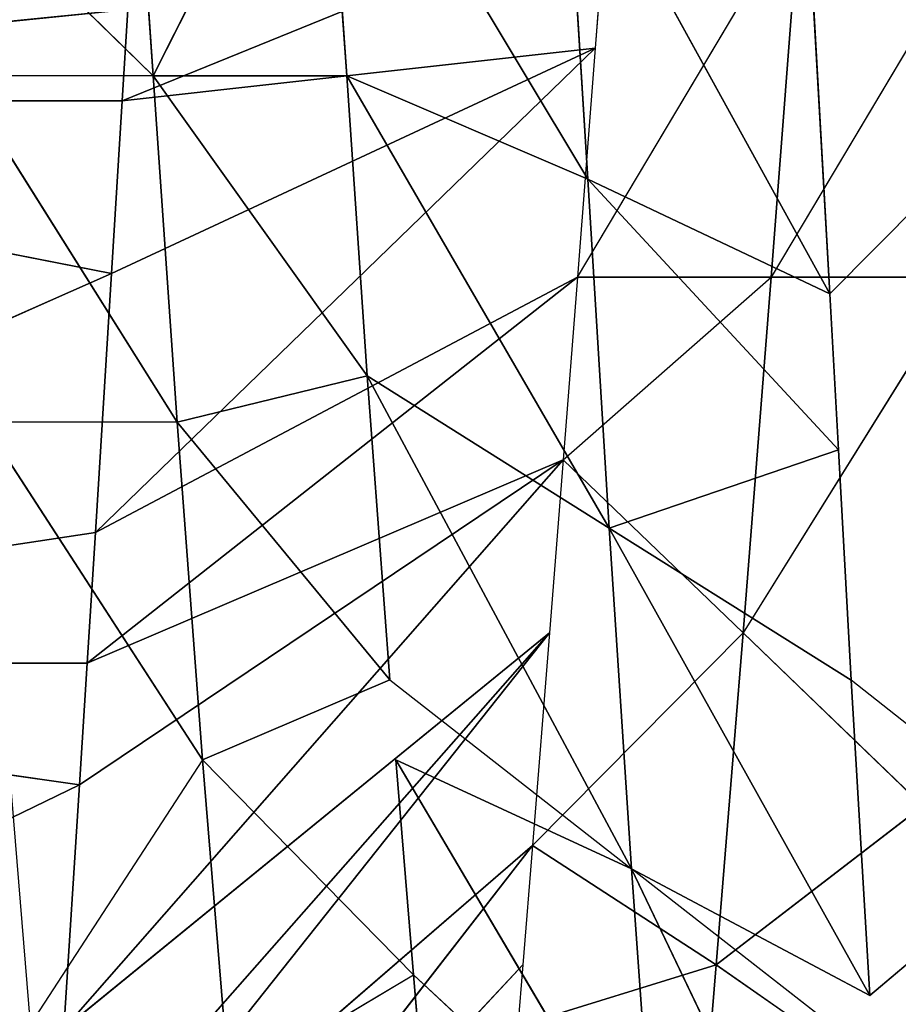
# Model space of a CAD drawing. Extents: x 0 to 40, y 0 to 81.9.
# Tile 431 of 623: x 30.226 to 30.624, y 74.024 to 74.469. Entities that reach past the tile are written whole.
import ezdxf

# ---------------------------------------------------------------- set-up
doc = ezdxf.new("R2010")
doc.units = 0
doc.header["$LTSCALE"] = 25.4
doc.layers.get('0').update_dxf_attribs({"color": 13, "linetype": 'CONTINUOUS'})

# ---------------------------------------------------------------- blocks, each defined once
blk = doc.blocks.new('ICE-TUBE-LED-S-8118_STL')
at = {"color": 0}
for p, q in [((74.25606, -7.76354, 44.29277), (74.44227, -8.14726, 44.20254)), ((74.25606, -7.76354, 44.29277), (74.44227, -8.14726, 44.20254)), ((74.4973, -7.76354, 44.18037), (74.44227, -8.14726, 44.20254)), ((74.4973, -7.76354, 44.18037), (74.44227, -8.14726, 44.20254)), ((74.4973, -7.76354, 44.18037), (74.4973, -8.15074, 44.18037)), ((74.6734, -8.16174, 44.12198), (74.4973, -7.76354, 44.18037)), ((74.6734, -8.16174, 44.12198), (74.4973, -7.76354, 44.18037)), ((74.5563, -8.15445, 44.15872), (74.4973, -7.76354, 44.18037)), ((74.5563, -8.15445, 44.15872), (74.4973, -7.76354, 44.18037)), ((74.4973, -7.76354, 44.18037), (74.4973, -8.15074, 44.18037)), ((74.6734, -8.16174, 44.12198), (74.7516, -7.76354, 44.10186)), ((74.6734, -8.16174, 44.12198), (74.7516, -7.76354, 44.10186)), ((74.7516, -7.76354, 44.10186), (74.75162, -8.16656, 44.10186)), ((74.79292, -8.16909, 44.09261), (74.7516, -7.76354, 44.10186)), ((74.79292, -8.16909, 44.09261), (74.7516, -7.76354, 44.10186)), ((74.7516, -7.76354, 44.10186), (74.75162, -8.16656, 44.10186)), ((74.76279, -8.18059, 47.50954), (74.85473, -8.08671, 47.53308)), ((74.60621, -8.19141, 47.45527), (74.76279, -8.09309, 47.50954)), ((74.76279, -8.18059, 47.50954), (74.76279, -8.09309, 47.50954)), ((74.45363, -8.20284, 47.38341), (74.60621, -8.10392, 47.45527)), ((74.60621, -8.19141, 47.45527), (74.60621, -8.10392, 47.45527)), ((74.33411, -8.12514, 47.31207), (74.45363, -8.11534, 47.38341)), ((74.45363, -8.20284, 47.38341), (74.33411, -8.12514, 47.31207)), ((74.4148, -8.3521, 44.63821), (74.1245, -8.1267, 44.3723)), ((74.3608, -8.34771, 44.67073), (74.1245, -8.1267, 44.3723)), ((74.4148, -8.3521, 44.63821), (74.1245, -8.1267, 44.3723)), ((74.3608, -8.34771, 44.67073), (74.1245, -8.1267, 44.3723)), ((74.22585, -8.13335, 44.3098), (74.4148, -8.3521, 44.63821)), ((74.22585, -8.13335, 44.3098), (74.4148, -8.3521, 44.63821)), ((74.25605, -8.13531, 44.29277), (74.51097, -8.35982, 44.58722)), ((74.25605, -8.13531, 44.29277), (74.51097, -8.35982, 44.58722)), ((74.44227, -8.14726, 44.20254), (74.33193, -8.14021, 44.25304)), ((74.33193, -8.14021, 44.25304), (74.51097, -8.35982, 44.58722)), ((74.33193, -8.14021, 44.25304), (74.51097, -8.35982, 44.58722)), ((74.33193, -8.14021, 44.25304), (74.58916, -8.36601, 44.55178)), ((74.33193, -8.14021, 44.25304), (74.58916, -8.36601, 44.55178)), ((74.44227, -8.14726, 44.20254), (74.33193, -8.14021, 44.25304)), ((74.4973, -8.15074, 44.18037), (74.44227, -8.14726, 44.20254)), ((74.44227, -8.14726, 44.20254), (74.58916, -8.36601, 44.55178)), ((74.44227, -8.14726, 44.20254), (74.58916, -8.36601, 44.55178)), ((74.4973, -8.15074, 44.18037), (74.44227, -8.14726, 44.20254)), ((74.5563, -8.15445, 44.15872), (74.4973, -8.15074, 44.18037)), ((74.58916, -8.36601, 44.55178), (74.4973, -8.15074, 44.18037)), ((74.4973, -8.15074, 44.18037), (74.67178, -8.37248, 44.51974)), ((74.4973, -8.15074, 44.18037), (74.67178, -8.37248, 44.51974)), ((74.5563, -8.15445, 44.15872), (74.4973, -8.15074, 44.18037)), ((74.58916, -8.36601, 44.55178), (74.4973, -8.15074, 44.18037)), ((74.6734, -8.16174, 44.12198), (74.5563, -8.15445, 44.15872)), ((74.5563, -8.15445, 44.15872), (74.67178, -8.37248, 44.51974)), ((74.5563, -8.15445, 44.15872), (74.67178, -8.37248, 44.51974)), ((74.5563, -8.15445, 44.15872), (74.77539, -8.38049, 44.48688)), ((74.5563, -8.15445, 44.15872), (74.77539, -8.38049, 44.48688)), ((74.6734, -8.16174, 44.12198), (74.5563, -8.15445, 44.15872)), ((74.75162, -8.16656, 44.10186), (74.6734, -8.16174, 44.12198)), ((74.6734, -8.16174, 44.12198), (74.77539, -8.38049, 44.48688)), ((74.6734, -8.16174, 44.12198), (74.77539, -8.38049, 44.48688)), ((74.75162, -8.16656, 44.10186), (74.6734, -8.16174, 44.12198)), ((74.79292, -8.16909, 44.09261), (74.75162, -8.16656, 44.10186)), ((74.77539, -8.38049, 44.48688), (74.75162, -8.16656, 44.10186)), ((74.75162, -8.16656, 44.10186), (74.84056, -8.38548, 44.47016)), ((74.75162, -8.16656, 44.10186), (74.84056, -8.38548, 44.47016)), ((74.79292, -8.16909, 44.09261), (74.75162, -8.16656, 44.10186)), ((74.77539, -8.38049, 44.48688), (74.75162, -8.16656, 44.10186)), ((74.92741, -8.1691, 47.54758), (74.76279, -8.18059, 47.50954)), ((74.92741, -8.1691, 47.54758), (74.76279, -8.18059, 47.50954)), ((74.60621, -8.19141, 47.45527), (74.76279, -8.18059, 47.50954)), ((74.60621, -8.19141, 47.45527), (74.76279, -8.18059, 47.50954)), ((74.76279, -8.18059, 47.50954), (74.62724, -8.27742, 47.46365)), ((74.76279, -8.18059, 47.50954), (74.62724, -8.27742, 47.46365)), ((74.76279, -8.26809, 47.50954), (74.76279, -8.18059, 47.50954)), ((74.91557, -8.25744, 47.54546), (74.76279, -8.18059, 47.50954)), ((74.76279, -8.26809, 47.50954), (74.76279, -8.18059, 47.50954)), ((74.91557, -8.25744, 47.54546), (74.76279, -8.18059, 47.50954)), ((74.60621, -8.19141, 47.45527), (74.45363, -8.20284, 47.38341)), ((74.60621, -8.19141, 47.45527), (74.45363, -8.20284, 47.38341)), ((74.48975, -8.28753, 47.40225), (74.60621, -8.19141, 47.45527)), ((74.48975, -8.28753, 47.40225), (74.60621, -8.19141, 47.45527)), ((74.60621, -8.19141, 47.45527), (74.62724, -8.27742, 47.46365)), ((74.60621, -8.19141, 47.45527), (74.62724, -8.27742, 47.46365)), ((74.30681, -8.215, 47.29367), (74.45363, -8.20284, 47.38341)), ((74.30681, -8.215, 47.29367), (74.45363, -8.20284, 47.38341)), ((74.45363, -8.20284, 47.38341), (74.35627, -8.29826, 47.3264)), ((74.48975, -8.28753, 47.40225), (74.45363, -8.20284, 47.38341)), ((74.30681, -8.215, 47.29367), (74.35627, -8.29826, 47.3264)), ((74.91557, -8.25744, 47.54546), (74.71619, -8.3771, 47.69325)), ((74.91557, -8.25744, 47.54546), (74.71619, -8.3771, 47.69325)), ((74.76279, -8.26809, 47.50954), (74.91557, -8.25744, 47.54546)), ((74.76279, -8.26809, 47.50954), (74.91557, -8.25744, 47.54546)), ((74.76279, -8.26809, 47.50954), (74.55838, -8.3868, 47.64013)), ((74.76279, -8.26809, 47.50954), (74.55838, -8.3868, 47.64013)), ((74.62724, -8.27742, 47.46365), (74.76279, -8.26809, 47.50954)), ((74.62724, -8.27742, 47.46365), (74.76279, -8.26809, 47.50954)), ((74.76279, -8.26809, 47.50954), (74.71619, -8.3771, 47.69325)), ((74.76279, -8.26809, 47.50954), (74.71619, -8.3771, 47.69325)), ((74.4043, -8.39691, 47.57133), (74.62724, -8.27742, 47.46365)), ((74.4043, -8.39691, 47.57133), (74.62724, -8.27742, 47.46365)), ((74.48975, -8.28753, 47.40225), (74.62724, -8.27742, 47.46365)), ((74.48975, -8.28753, 47.40225), (74.62724, -8.27742, 47.46365)), ((74.62724, -8.27742, 47.46365), (74.55838, -8.3868, 47.64013)), ((74.62724, -8.27742, 47.46365), (74.55838, -8.3868, 47.64013)), ((74.48975, -8.28753, 47.40225), (74.4043, -8.39691, 47.57133)), ((74.45363, -8.29034, 47.38341), (74.25474, -8.40764, 47.48634)), ((74.45363, -8.29034, 47.38341), (74.25474, -8.40764, 47.48634)), ((74.35627, -8.29826, 47.3264), (74.45363, -8.29034, 47.38341)), ((74.45363, -8.29034, 47.38341), (74.4043, -8.39691, 47.57133)), ((74.35627, -8.29826, 47.3264), (74.25474, -8.40764, 47.48634)), ((74.35627, -8.29826, 47.3264), (74.25474, -8.40764, 47.48634)), ((74.30681, -8.3025, 47.29367), (74.35627, -8.29826, 47.3264)), ((74.3608, -8.34771, 44.67073), (74.33315, -8.34545, 44.68856)), ((74.3608, -8.43521, 44.67073), (74.33315, -8.34545, 44.68856)), ((74.4148, -8.3521, 44.63821), (74.3608, -8.34771, 44.67073)), ((74.4148, -8.3521, 44.63821), (74.3608, -8.43521, 44.67073)), ((74.51097, -8.35982, 44.58722), (74.4148, -8.3521, 44.63821)), ((74.4148, -8.3521, 44.63821), (74.51097, -8.44732, 44.58722)), ((74.58916, -8.36601, 44.55178), (74.51097, -8.35982, 44.58722)), ((74.51097, -8.44732, 44.58722), (74.58916, -8.36601, 44.55178)), ((74.67178, -8.37248, 44.51974), (74.58916, -8.36601, 44.55178)), ((74.58916, -8.36601, 44.55178), (74.67178, -8.45998, 44.51974)), ((74.88148, -8.36681, 47.73181), (74.66431, -8.48648, 47.87545)), ((74.88148, -8.36681, 47.73181), (74.66431, -8.48648, 47.87545)), ((74.71619, -8.3771, 47.69325), (74.88148, -8.36681, 47.73181)), ((74.71619, -8.3771, 47.69325), (74.88148, -8.36681, 47.73181)), ((74.77539, -8.38049, 44.48688), (74.67178, -8.37248, 44.51974)), ((74.67178, -8.37248, 44.51974), (74.84056, -8.47298, 44.47016)), ((74.67178, -8.37248, 44.51974), (74.67178, -8.45998, 44.51974)), ((74.55838, -8.3868, 47.64013), (74.71619, -8.3771, 47.69325)), ((74.55838, -8.3868, 47.64013), (74.71619, -8.3771, 47.69325)), ((74.71619, -8.3771, 47.69325), (74.59377, -8.49039, 47.85392)), ((74.71619, -8.3771, 47.69325), (74.59377, -8.49039, 47.85392)), ((74.71619, -8.3771, 47.69325), (74.66431, -8.48648, 47.87545)), ((74.71619, -8.3771, 47.69325), (74.66431, -8.48648, 47.87545)), ((74.84056, -8.38548, 44.47016), (74.77539, -8.38049, 44.48688)), ((74.34695, -8.50456, 47.75433), (74.55838, -8.3868, 47.64013)), ((74.34695, -8.50456, 47.75433), (74.55838, -8.3868, 47.64013)), ((74.55838, -8.3868, 47.64013), (74.4043, -8.39691, 47.57133)), ((74.55838, -8.3868, 47.64013), (74.4043, -8.39691, 47.57133)), ((74.55838, -8.3868, 47.64013), (74.48952, -8.49618, 47.81662)), ((74.55838, -8.3868, 47.64013), (74.48952, -8.49618, 47.81662)), ((74.55838, -8.3868, 47.64013), (74.59377, -8.49039, 47.85392)), ((74.55838, -8.3868, 47.64013), (74.59377, -8.49039, 47.85392)), ((74.4043, -8.39691, 47.57133), (74.15321, -8.51701, 47.64628)), ((74.4043, -8.39691, 47.57133), (74.15321, -8.51701, 47.64628)), ((74.25474, -8.40764, 47.48634), (74.4043, -8.39691, 47.57133)), ((74.25474, -8.40764, 47.48634), (74.4043, -8.39691, 47.57133)), ((74.31886, -8.50628, 47.74042), (74.4043, -8.39691, 47.57133)), ((74.34695, -8.50456, 47.75433), (74.4043, -8.39691, 47.57133)), ((74.2234, -8.42385, 44.76796), (74.3608, -8.43521, 44.67073)), ((74.2234, -8.42385, 44.76796), (74.3608, -8.43521, 44.67073)), ((74.30307, -8.51798, 44.70891), (74.3608, -8.43521, 44.67073)), ((74.51097, -8.44732, 44.58722), (74.3608, -8.43521, 44.67073)), ((74.3608, -8.43521, 44.67073), (74.43269, -8.52854, 44.62807)), ((74.51097, -8.44732, 44.58722), (74.3608, -8.43521, 44.67073)), ((74.51097, -8.44732, 44.58722), (74.43269, -8.52854, 44.62807)), ((74.67178, -8.45998, 44.51974), (74.51097, -8.44732, 44.58722)), ((74.67178, -8.54748, 44.51974), (74.51097, -8.44732, 44.58722)), ((74.67178, -8.45998, 44.51974), (74.51097, -8.44732, 44.58722)), ((74.84056, -8.56048, 44.47016), (74.67178, -8.45998, 44.51974)), ((74.67178, -8.54748, 44.51974), (74.67178, -8.45998, 44.51974)), ((74.84738, -8.47619, 47.91816), (74.66431, -8.48648, 47.87545)), ((74.84738, -8.47619, 47.91816), (74.66431, -8.48648, 47.87545)), ((74.59377, -8.49039, 47.85392), (74.48952, -8.49618, 47.81662)), ((74.66431, -8.48648, 47.87545), (74.59377, -8.49039, 47.85392)), ((74.66431, -8.48648, 47.87545), (74.74763, -8.56932, 47.8972)), ((74.48952, -8.49618, 47.81662), (74.34695, -8.50456, 47.75433)), ((74.48952, -8.49618, 47.81662), (74.34695, -8.50456, 47.75433)), ((74.41724, -8.58785, 47.78673), (74.48952, -8.49618, 47.81662)), ((74.41724, -8.58785, 47.78673), (74.34695, -8.50456, 47.75433))]:
    blk.add_line(p, q, dxfattribs=at)
mesh = blk.add_polyface(dxfattribs=at)
corners = [(81.99833, 18.65613, 0), (32.39832, 18.53461, 0), (32.39832, 18.65613, 0), (33.41051, 17.76106, 0), (34.4478, 16.85461, 0), (35.42089, 15.87956, 0), (36.32527, 14.84046, 0), (37.15673, 13.74214, 0), (37.91139, 12.58971, 0), (38.58575, 11.38851, 0), (39.17668, 10.14416, 0), (39.68142, 8.86242, 0), (40.09764, 7.54925, 0), (40.42338, 6.21078, 0), (40.65715, 4.85321, 0), (40.79784, 3.48288, 0), (40.84481, 2.10613, 0), (81.99833, -14.44387, 0), (33.41051, -13.5488, 0), (32.39832, -14.44387, 0), (32.39832, -14.32234, 0), (34.4478, -12.64234, 0), (35.42089, -11.6673, 0), (36.32527, -10.6282, 0), (37.15673, -9.52987, 0), (37.91139, -8.37744, 0), (38.58575, -7.17625, 0), (39.17668, -5.93189, 0), (39.68142, -4.65015, 0), (40.09764, -3.33699, 0), (40.42338, -1.99851, 0), (40.65715, -0.64095, 0), (40.79784, 0.72939, 0)]
mesh.append_faces([[corners[k] for k in face] for face in [(0, 1, 2), (18, 19, 20)]], dxfattribs={"vtx0": -1, "color": 0})
mesh.append_faces([[corners[k] for k in face] for face in [(1, 0, 3), (3, 0, 4), (4, 0, 5), (5, 0, 6), (6, 0, 7), (7, 0, 8), (8, 0, 9), (9, 0, 10), (10, 0, 11), (11, 0, 12), (12, 0, 13), (13, 0, 14), (14, 0, 15), (15, 0, 16), (19, 18, 17)]], dxfattribs={"vtx0": -1, "vtx1": -1, "color": 0})
mesh.append_faces([[corners[k] for k in face] for face in [(16, 0, 17), (17, 18, 21), (17, 21, 22), (17, 22, 23), (17, 23, 24), (17, 24, 25), (17, 25, 26), (17, 26, 27), (17, 27, 28), (17, 28, 29), (17, 29, 30), (17, 30, 31), (17, 31, 32), (17, 32, 16)]], dxfattribs={"vtx0": -1, "vtx2": -1, "color": 0})
mesh = blk.add_polyface(dxfattribs=at)
corners = [(81.99833, -14.44387, 92), (32.39832, -14.32234, 92), (32.39832, -14.44387, 92), (33.41051, -13.5488, 92), (34.4478, -12.64234, 92), (35.42089, -11.6673, 92), (36.32527, -10.6282, 92), (37.15673, -9.52987, 92), (37.91139, -8.37744, 92), (38.58575, -7.17625, 92), (39.17668, -5.93189, 92), (39.68142, -4.65015, 92), (40.09764, -3.33699, 92), (40.42338, -1.99851, 92), (40.65715, -0.64095, 92), (40.79784, 0.72939, 92), (40.84481, 2.10613, 92), (33.41051, 17.76106, 92), (32.39832, 18.65613, 92), (32.39832, 18.53461, 92), (81.99833, 18.65613, 92), (34.4478, 16.85461, 92), (35.42089, 15.87956, 92), (36.32527, 14.84046, 92), (37.15673, 13.74214, 92), (37.91139, 12.58971, 92), (38.58575, 11.38851, 92), (39.17668, 10.14416, 92), (39.68142, 8.86242, 92), (40.09764, 7.54925, 92), (40.42338, 6.21078, 92), (40.65715, 4.85321, 92), (40.79784, 3.48288, 92)]
mesh.append_faces([[corners[k] for k in face] for face in [(0, 1, 2), (17, 18, 19)]], dxfattribs={"vtx0": -1, "color": 0})
mesh.append_faces([[corners[k] for k in face] for face in [(1, 0, 3), (3, 0, 4), (4, 0, 5), (5, 0, 6), (6, 0, 7), (7, 0, 8), (8, 0, 9), (9, 0, 10), (10, 0, 11), (11, 0, 12), (12, 0, 13), (13, 0, 14), (14, 0, 15), (15, 0, 16), (18, 17, 20), (20, 16, 0)]], dxfattribs={"vtx0": -1, "vtx1": -1, "color": 0})
mesh.append_faces([[corners[k] for k in face] for face in [(20, 17, 21), (20, 21, 22), (20, 22, 23), (20, 23, 24), (20, 24, 25), (20, 25, 26), (20, 26, 27), (20, 27, 28), (20, 28, 29), (20, 29, 30), (20, 30, 31), (20, 31, 32), (20, 32, 16)]], dxfattribs={"vtx0": -1, "vtx2": -1, "color": 0})
mesh = blk.add_polyface(dxfattribs=at)
corners = [(82.19833, -12.64387, 2), (64.19833, 16.85613, 2), (64.19833, -12.64387, 2), (82.19833, 16.85613, 2)]
mesh.append_faces([[corners[k] for k in face] for face in [(0, 1, 2), (1, 0, 3)]], dxfattribs={"vtx0": -1, "color": 0})
mesh = blk.add_polyface(dxfattribs=at)
corners = [(64.19833, 16.85613, 90), (82.19833, -12.64387, 90), (64.19833, -12.64387, 90), (82.19833, 16.85613, 90)]
mesh.append_faces([[corners[k] for k in face] for face in [(0, 1, 2), (1, 0, 3)]], dxfattribs={"vtx0": -1, "color": 0})
mesh = blk.add_polyface(dxfattribs=at)
corners = [(74.44227, -8.14726, 44.20254), (74.33193, -8.14021, 44.25304), (74.25606, -7.76354, 44.29277)]
mesh.append_faces([[corners[k] for k in face] for face in [(0, 1, 2)]], dxfattribs={"color": 0})
mesh = blk.add_polyface(dxfattribs=at)
corners = [(74.4973, -7.76354, 44.18037), (74.44227, -8.14726, 44.20254), (74.25606, -7.76354, 44.29277)]
mesh.append_faces([[corners[k] for k in face] for face in [(0, 1, 2)]], dxfattribs={"color": 0})
mesh = blk.add_polyface(dxfattribs=at)
corners = [(74.4973, -8.15074, 44.18037), (74.44227, -8.14726, 44.20254), (74.4973, -7.76354, 44.18037)]
mesh.append_faces([[corners[k] for k in face] for face in [(0, 1, 2)]], dxfattribs={"color": 0})
mesh = blk.add_polyface(dxfattribs=at)
corners = [(74.7516, -7.76354, 44.10186), (74.6734, -8.16174, 44.12198), (74.4973, -7.76354, 44.18037)]
mesh.append_faces([[corners[k] for k in face] for face in [(0, 1, 2)]], dxfattribs={"color": 0})
mesh = blk.add_polyface(dxfattribs=at)
corners = [(74.6734, -8.16174, 44.12198), (74.5563, -8.15445, 44.15872), (74.4973, -7.76354, 44.18037)]
mesh.append_faces([[corners[k] for k in face] for face in [(0, 1, 2)]], dxfattribs={"color": 0})
mesh = blk.add_polyface(dxfattribs=at)
corners = [(74.5563, -8.15445, 44.15872), (74.4973, -8.15074, 44.18037), (74.4973, -7.76354, 44.18037)]
mesh.append_faces([[corners[k] for k in face] for face in [(0, 1, 2)]], dxfattribs={"color": 0})
mesh = blk.add_polyface(dxfattribs=at)
corners = [(74.75162, -8.16656, 44.10186), (74.6734, -8.16174, 44.12198), (74.7516, -7.76354, 44.10186)]
mesh.append_faces([[corners[k] for k in face] for face in [(0, 1, 2)]], dxfattribs={"color": 0})
mesh = blk.add_polyface(dxfattribs=at)
corners = [(75.01423, -7.76354, 44.05871), (74.91414, -8.17646, 44.07082), (74.7516, -7.76354, 44.10186)]
mesh.append_faces([[corners[k] for k in face] for face in [(0, 1, 2)]], dxfattribs={"color": 0})
mesh = blk.add_polyface(dxfattribs=at)
corners = [(74.91414, -8.17646, 44.07082), (74.79292, -8.16909, 44.09261), (74.7516, -7.76354, 44.10186)]
mesh.append_faces([[corners[k] for k in face] for face in [(0, 1, 2)]], dxfattribs={"color": 0})
mesh = blk.add_polyface(dxfattribs=at)
corners = [(74.79292, -8.16909, 44.09261), (74.75162, -8.16656, 44.10186), (74.7516, -7.76354, 44.10186)]
mesh.append_faces([[corners[k] for k in face] for face in [(0, 1, 2)]], dxfattribs={"color": 0})
mesh = blk.add_polyface(dxfattribs=at)
corners = [(74.22809, -7.89954, 47.69149), (74.33411, -8.12514, 47.31207), (74.45363, -8.11534, 47.38341)]
mesh.append_faces([[corners[k] for k in face] for face in [(0, 1, 2)]], dxfattribs={"color": 0})
mesh = blk.add_polyface(dxfattribs=at)
corners = [(74.92741, -8.1691, 47.54758), (74.85473, -8.08671, 47.53308), (74.76279, -8.18059, 47.50954)]
mesh.append_faces([[corners[k] for k in face] for face in [(0, 1, 2)]], dxfattribs={"color": 0})
mesh = blk.add_polyface(dxfattribs=at)
corners = [(74.76279, -8.09309, 47.50954), (74.60621, -8.19141, 47.45527), (74.76279, -8.18059, 47.50954)]
mesh.append_faces([[corners[k] for k in face] for face in [(0, 1, 2)]], dxfattribs={"color": 0})
mesh = blk.add_polyface(dxfattribs=at)
corners = [(74.60621, -8.10392, 47.45527), (74.45363, -8.20284, 47.38341), (74.60621, -8.19141, 47.45527)]
mesh.append_faces([[corners[k] for k in face] for face in [(0, 1, 2)]], dxfattribs={"color": 0})
mesh = blk.add_polyface(dxfattribs=at)
corners = [(74.45363, -8.20284, 47.38341), (74.33411, -8.12514, 47.31207), (74.30681, -8.215, 47.29367)]
mesh.append_faces([[corners[k] for k in face] for face in [(0, 1, 2)]], dxfattribs={"color": 0})
mesh = blk.add_polyface(dxfattribs=at)
corners = [(74.4148, -8.3521, 44.63821), (74.1245, -8.1267, 44.3723), (74.22585, -8.13335, 44.3098)]
mesh.append_faces([[corners[k] for k in face] for face in [(0, 1, 2)]], dxfattribs={"color": 0})
mesh = blk.add_polyface(dxfattribs=at)
corners = [(74.3608, -8.34771, 44.67073), (74.1245, -8.1267, 44.3723), (74.4148, -8.3521, 44.63821)]
mesh.append_faces([[corners[k] for k in face] for face in [(0, 1, 2)]], dxfattribs={"color": 0})
mesh = blk.add_polyface(dxfattribs=at)
corners = [(74.33315, -8.34545, 44.68856), (74.1245, -8.1267, 44.3723), (74.3608, -8.34771, 44.67073)]
mesh.append_faces([[corners[k] for k in face] for face in [(0, 1, 2)]], dxfattribs={"color": 0})
mesh = blk.add_polyface(dxfattribs=at)
corners = [(74.51097, -8.35982, 44.58722), (74.22585, -8.13335, 44.3098), (74.25605, -8.13531, 44.29277), (74.4148, -8.3521, 44.63821)]
mesh.append_faces([[corners[k] for k in face] for face in [(0, 1, 2), (1, 0, 3)]], dxfattribs={"vtx0": -1, "color": 0})
mesh = blk.add_polyface(dxfattribs=at)
corners = [(74.51097, -8.35982, 44.58722), (74.25605, -8.13531, 44.29277), (74.33193, -8.14021, 44.25304)]
mesh.append_faces([[corners[k] for k in face] for face in [(0, 1, 2)]], dxfattribs={"color": 0})
mesh = blk.add_polyface(dxfattribs=at)
corners = [(74.51097, -8.35982, 44.58722), (74.33193, -8.14021, 44.25304), (74.58916, -8.36601, 44.55178)]
mesh.append_faces([[corners[k] for k in face] for face in [(0, 1, 2)]], dxfattribs={"color": 0})
mesh = blk.add_polyface(dxfattribs=at)
corners = [(74.58916, -8.36601, 44.55178), (74.33193, -8.14021, 44.25304), (74.44227, -8.14726, 44.20254)]
mesh.append_faces([[corners[k] for k in face] for face in [(0, 1, 2)]], dxfattribs={"color": 0})
mesh = blk.add_polyface(dxfattribs=at)
corners = [(74.58916, -8.36601, 44.55178), (74.44227, -8.14726, 44.20254), (74.4973, -8.15074, 44.18037)]
mesh.append_faces([[corners[k] for k in face] for face in [(0, 1, 2)]], dxfattribs={"color": 0})
mesh = blk.add_polyface(dxfattribs=at)
corners = [(74.58916, -8.36601, 44.55178), (74.4973, -8.15074, 44.18037), (74.67178, -8.37248, 44.51974)]
mesh.append_faces([[corners[k] for k in face] for face in [(0, 1, 2)]], dxfattribs={"color": 0})
mesh = blk.add_polyface(dxfattribs=at)
corners = [(74.67178, -8.37248, 44.51974), (74.4973, -8.15074, 44.18037), (74.5563, -8.15445, 44.15872)]
mesh.append_faces([[corners[k] for k in face] for face in [(0, 1, 2)]], dxfattribs={"color": 0})
mesh = blk.add_polyface(dxfattribs=at)
corners = [(74.67178, -8.37248, 44.51974), (74.5563, -8.15445, 44.15872), (74.77539, -8.38049, 44.48688)]
mesh.append_faces([[corners[k] for k in face] for face in [(0, 1, 2)]], dxfattribs={"color": 0})
mesh = blk.add_polyface(dxfattribs=at)
corners = [(74.77539, -8.38049, 44.48688), (74.5563, -8.15445, 44.15872), (74.6734, -8.16174, 44.12198)]
mesh.append_faces([[corners[k] for k in face] for face in [(0, 1, 2)]], dxfattribs={"color": 0})
mesh = blk.add_polyface(dxfattribs=at)
corners = [(74.77539, -8.38049, 44.48688), (74.6734, -8.16174, 44.12198), (74.75162, -8.16656, 44.10186)]
mesh.append_faces([[corners[k] for k in face] for face in [(0, 1, 2)]], dxfattribs={"color": 0})
mesh = blk.add_polyface(dxfattribs=at)
corners = [(74.77539, -8.38049, 44.48688), (74.75162, -8.16656, 44.10186), (74.84056, -8.38548, 44.47016)]
mesh.append_faces([[corners[k] for k in face] for face in [(0, 1, 2)]], dxfattribs={"color": 0})
mesh = blk.add_polyface(dxfattribs=at)
corners = [(74.84056, -8.38548, 44.47016), (74.75162, -8.16656, 44.10186), (74.79292, -8.16909, 44.09261)]
mesh.append_faces([[corners[k] for k in face] for face in [(0, 1, 2)]], dxfattribs={"color": 0})
mesh = blk.add_polyface(dxfattribs=at)
corners = [(74.92741, -8.1691, 47.54758), (74.76279, -8.18059, 47.50954), (74.91557, -8.25744, 47.54546)]
mesh.append_faces([[corners[k] for k in face] for face in [(0, 1, 2)]], dxfattribs={"color": 0})
mesh = blk.add_polyface(dxfattribs=at)
corners = [(74.76279, -8.18059, 47.50954), (74.60621, -8.19141, 47.45527), (74.62724, -8.27742, 47.46365)]
mesh.append_faces([[corners[k] for k in face] for face in [(0, 1, 2)]], dxfattribs={"color": 0})
mesh = blk.add_polyface(dxfattribs=at)
corners = [(74.76279, -8.18059, 47.50954), (74.62724, -8.27742, 47.46365), (74.76279, -8.26809, 47.50954)]
mesh.append_faces([[corners[k] for k in face] for face in [(0, 1, 2)]], dxfattribs={"color": 0})
mesh = blk.add_polyface(dxfattribs=at)
corners = [(74.91557, -8.25744, 47.54546), (74.76279, -8.18059, 47.50954), (74.76279, -8.26809, 47.50954)]
mesh.append_faces([[corners[k] for k in face] for face in [(0, 1, 2)]], dxfattribs={"color": 0})
mesh = blk.add_polyface(dxfattribs=at)
corners = [(74.60621, -8.19141, 47.45527), (74.45363, -8.20284, 47.38341), (74.48975, -8.28753, 47.40225)]
mesh.append_faces([[corners[k] for k in face] for face in [(0, 1, 2)]], dxfattribs={"color": 0})
mesh = blk.add_polyface(dxfattribs=at)
corners = [(74.62724, -8.27742, 47.46365), (74.60621, -8.19141, 47.45527), (74.48975, -8.28753, 47.40225)]
mesh.append_faces([[corners[k] for k in face] for face in [(0, 1, 2)]], dxfattribs={"color": 0})
mesh = blk.add_polyface(dxfattribs=at)
corners = [(74.45363, -8.20284, 47.38341), (74.30681, -8.215, 47.29367), (74.35627, -8.29826, 47.3264)]
mesh.append_faces([[corners[k] for k in face] for face in [(0, 1, 2)]], dxfattribs={"color": 0})
mesh = blk.add_polyface(dxfattribs=at)
corners = [(74.88148, -8.36681, 47.73181), (74.91557, -8.25744, 47.54546), (74.71619, -8.3771, 47.69325)]
mesh.append_faces([[corners[k] for k in face] for face in [(0, 1, 2)]], dxfattribs={"color": 0})
mesh = blk.add_polyface(dxfattribs=at)
corners = [(74.71619, -8.3771, 47.69325), (74.91557, -8.25744, 47.54546), (74.76279, -8.26809, 47.50954)]
mesh.append_faces([[corners[k] for k in face] for face in [(0, 1, 2)]], dxfattribs={"color": 0})
mesh = blk.add_polyface(dxfattribs=at)
corners = [(74.71619, -8.3771, 47.69325), (74.76279, -8.26809, 47.50954), (74.55838, -8.3868, 47.64013)]
mesh.append_faces([[corners[k] for k in face] for face in [(0, 1, 2)]], dxfattribs={"color": 0})
mesh = blk.add_polyface(dxfattribs=at)
corners = [(74.55838, -8.3868, 47.64013), (74.76279, -8.26809, 47.50954), (74.62724, -8.27742, 47.46365)]
mesh.append_faces([[corners[k] for k in face] for face in [(0, 1, 2)]], dxfattribs={"color": 0})
mesh = blk.add_polyface(dxfattribs=at)
corners = [(74.4043, -8.39691, 47.57133), (74.62724, -8.27742, 47.46365), (74.48975, -8.28753, 47.40225)]
mesh.append_faces([[corners[k] for k in face] for face in [(0, 1, 2)]], dxfattribs={"color": 0})
mesh = blk.add_polyface(dxfattribs=at)
corners = [(74.55838, -8.3868, 47.64013), (74.62724, -8.27742, 47.46365), (74.4043, -8.39691, 47.57133)]
mesh.append_faces([[corners[k] for k in face] for face in [(0, 1, 2)]], dxfattribs={"color": 0})
mesh = blk.add_polyface(dxfattribs=at)
corners = [(74.4043, -8.39691, 47.57133), (74.45363, -8.29034, 47.38341), (74.25474, -8.40764, 47.48634)]
mesh.append_faces([[corners[k] for k in face] for face in [(0, 1, 2)]], dxfattribs={"color": 0})
mesh = blk.add_polyface(dxfattribs=at)
corners = [(74.25474, -8.40764, 47.48634), (74.45363, -8.29034, 47.38341), (74.35627, -8.29826, 47.3264)]
mesh.append_faces([[corners[k] for k in face] for face in [(0, 1, 2)]], dxfattribs={"color": 0})
mesh = blk.add_polyface(dxfattribs=at)
corners = [(74.25474, -8.40764, 47.48634), (74.35627, -8.29826, 47.3264), (74.30681, -8.3025, 47.29367)]
mesh.append_faces([[corners[k] for k in face] for face in [(0, 1, 2)]], dxfattribs={"color": 0})
mesh = blk.add_polyface(dxfattribs=at)
corners = [(74.3608, -8.43521, 44.67073), (74.2234, -8.42385, 44.76796), (74.33315, -8.34545, 44.68856)]
mesh.append_faces([[corners[k] for k in face] for face in [(0, 1, 2)]], dxfattribs={"color": 0})
mesh = blk.add_polyface(dxfattribs=at)
corners = [(74.51097, -8.44732, 44.58722), (74.3608, -8.43521, 44.67073), (74.4148, -8.3521, 44.63821)]
mesh.append_faces([[corners[k] for k in face] for face in [(0, 1, 2)]], dxfattribs={"color": 0})
mesh = blk.add_polyface(dxfattribs=at)
corners = [(74.67178, -8.45998, 44.51974), (74.51097, -8.44732, 44.58722), (74.58916, -8.36601, 44.55178)]
mesh.append_faces([[corners[k] for k in face] for face in [(0, 1, 2)]], dxfattribs={"color": 0})
mesh = blk.add_polyface(dxfattribs=at)
corners = [(74.84738, -8.47619, 47.91816), (74.88148, -8.36681, 47.73181), (74.66431, -8.48648, 47.87545)]
mesh.append_faces([[corners[k] for k in face] for face in [(0, 1, 2)]], dxfattribs={"color": 0})
mesh = blk.add_polyface(dxfattribs=at)
corners = [(74.66431, -8.48648, 47.87545), (74.88148, -8.36681, 47.73181), (74.71619, -8.3771, 47.69325)]
mesh.append_faces([[corners[k] for k in face] for face in [(0, 1, 2)]], dxfattribs={"color": 0})
mesh = blk.add_polyface(dxfattribs=at)
corners = [(74.84056, -8.47298, 44.47016), (74.67178, -8.45998, 44.51974), (74.67178, -8.37248, 44.51974), (74.84056, -8.56048, 44.47016)]
mesh.append_faces([[corners[k] for k in face] for face in [(0, 1, 2), (1, 0, 3)]], dxfattribs={"vtx0": -1, "color": 0})
mesh = blk.add_polyface(dxfattribs=at)
corners = [(74.59377, -8.49039, 47.85392), (74.71619, -8.3771, 47.69325), (74.55838, -8.3868, 47.64013)]
mesh.append_faces([[corners[k] for k in face] for face in [(0, 1, 2)]], dxfattribs={"color": 0})
mesh = blk.add_polyface(dxfattribs=at)
corners = [(74.66431, -8.48648, 47.87545), (74.71619, -8.3771, 47.69325), (74.59377, -8.49039, 47.85392)]
mesh.append_faces([[corners[k] for k in face] for face in [(0, 1, 2)]], dxfattribs={"color": 0})
mesh = blk.add_polyface(dxfattribs=at)
corners = [(74.34695, -8.50456, 47.75433), (74.55838, -8.3868, 47.64013), (74.4043, -8.39691, 47.57133)]
mesh.append_faces([[corners[k] for k in face] for face in [(0, 1, 2)]], dxfattribs={"color": 0})
mesh = blk.add_polyface(dxfattribs=at)
corners = [(74.48952, -8.49618, 47.81662), (74.55838, -8.3868, 47.64013), (74.34695, -8.50456, 47.75433)]
mesh.append_faces([[corners[k] for k in face] for face in [(0, 1, 2)]], dxfattribs={"color": 0})
mesh = blk.add_polyface(dxfattribs=at)
corners = [(74.59377, -8.49039, 47.85392), (74.55838, -8.3868, 47.64013), (74.48952, -8.49618, 47.81662)]
mesh.append_faces([[corners[k] for k in face] for face in [(0, 1, 2)]], dxfattribs={"color": 0})
mesh = blk.add_polyface(dxfattribs=at)
corners = [(74.31886, -8.50628, 47.74042), (74.4043, -8.39691, 47.57133), (74.15321, -8.51701, 47.64628)]
mesh.append_faces([[corners[k] for k in face] for face in [(0, 1, 2)]], dxfattribs={"color": 0})
mesh = blk.add_polyface(dxfattribs=at)
corners = [(74.15321, -8.51701, 47.64628), (74.4043, -8.39691, 47.57133), (74.25474, -8.40764, 47.48634)]
mesh.append_faces([[corners[k] for k in face] for face in [(0, 1, 2)]], dxfattribs={"color": 0})
mesh = blk.add_polyface(dxfattribs=at)
corners = [(74.3608, -8.43521, 44.67073), (74.30307, -8.51798, 44.70891), (74.2234, -8.42385, 44.76796)]
mesh.append_faces([[corners[k] for k in face] for face in [(0, 1, 2)]], dxfattribs={"color": 0})
mesh = blk.add_polyface(dxfattribs=at)
corners = [(74.51097, -8.44732, 44.58722), (74.43269, -8.52854, 44.62807), (74.3608, -8.43521, 44.67073)]
mesh.append_faces([[corners[k] for k in face] for face in [(0, 1, 2)]], dxfattribs={"color": 0})
mesh = blk.add_polyface(dxfattribs=at)
corners = [(74.67178, -8.54748, 44.51974), (74.51097, -8.44732, 44.58722), (74.67178, -8.45998, 44.51974)]
mesh.append_faces([[corners[k] for k in face] for face in [(0, 1, 2)]], dxfattribs={"color": 0})
mesh = blk.add_polyface(dxfattribs=at)
corners = [(74.84738, -8.47619, 47.91816), (74.66431, -8.48648, 47.87545), (74.74763, -8.56932, 47.8972)]
mesh.append_faces([[corners[k] for k in face] for face in [(0, 1, 2)]], dxfattribs={"color": 0})
mesh = blk.add_polyface(dxfattribs=at)
corners = [(74.48952, -8.49618, 47.81662), (74.34695, -8.50456, 47.75433), (74.41724, -8.58785, 47.78673)]
mesh.append_faces([[corners[k] for k in face] for face in [(0, 1, 2)]], dxfattribs={"color": 0})

msp = doc.modelspace()

# ---------------------------------------------------------------- block references
at = {"color": 8, "rotation": 90.00000000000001}
msp.add_blockref('ICE-TUBE-LED-S-8118_STL', (22.10613, -0.3188, 254.70001), dxfattribs=at)

doc.saveas('drawing.dxf')
